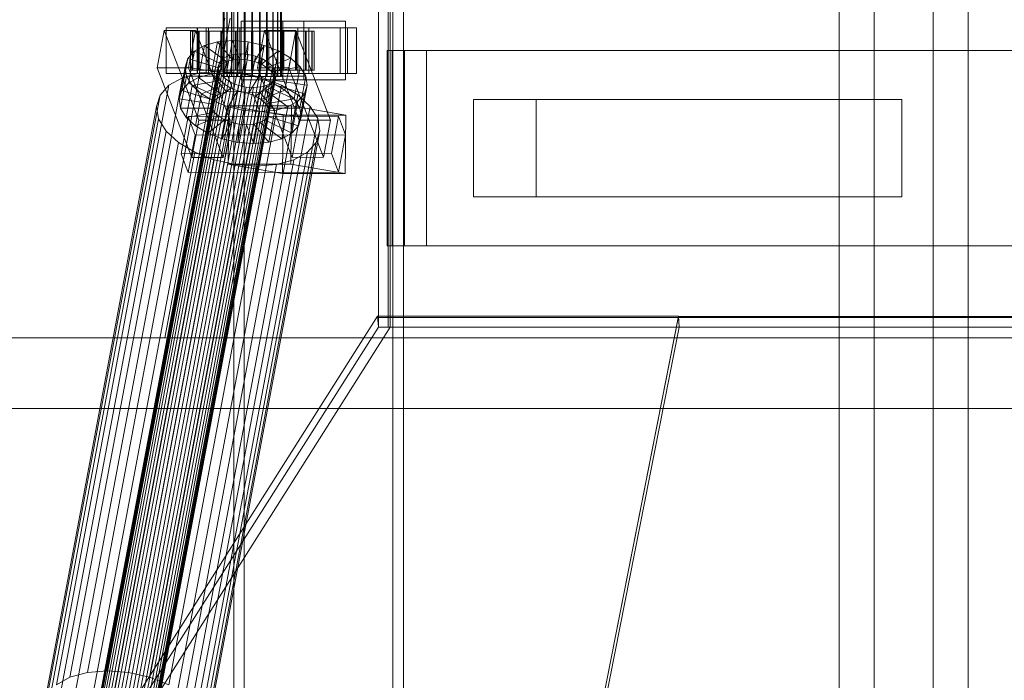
# Model space of a CAD drawing. Header units: millimetres. Extents: x -2233 to 61924, y -68080 to 6847.
# Tile 401 of 656: x 2802 to 3104, y -18334 to -18130. Entities that reach past the tile are written whole.
import ezdxf

# ---------------------------------------------------------------- set-up
doc = ezdxf.new("R2010")
doc.units = ezdxf.units.MM
doc.layers.add('superior_C01', color=7, linetype='Continuous', lineweight=0)
doc.layers.add('superior_tolva-C01', color=7, linetype='Continuous', lineweight=0)

msp = doc.modelspace()

# ---------------------------------------------------------------- linework, layer by layer
at = {"layer": 'superior_C01'}
for p, q in [((3053.379, -17550), (3053.379, -18450)), ((3064.163, -18450), (3064.163, -17550)), ((3082.268, -18450), (3082.268, -17550)), ((3093.052, -17550), (3093.052, -18450)), ((2867.306, -17575), (2867.306, -18425)), ((2870.541, -18425), (2870.541, -17575)), ((2916.225, -18425), (2916.225, -17575)), ((2919.46, -17575), (2919.46, -18425)), ((2864.001, -18148), (2864.001, -17852)), ((2864.281, -18148), (2864.281, -17852)), ((2864.333, -18148), (2864.333, -17852)), ((2865.156, -18148), (2865.156, -17852)), ((2865.257, -18148), (2865.257, -17852)), ((2866.565, -18148), (2866.565, -17852)), ((2866.708, -18148), (2866.708, -17852)), ((2868.413, -18148), (2868.413, -17852)), ((2868.588, -18148), (2868.588, -17852)), ((2870.573, -18148), (2870.573, -17852)), ((2870.768, -18148), (2870.768, -17852)), ((2872.899, -18148), (2872.899, -17852)), ((2873.101, -18148), (2873.101, -17852)), ((2875.232, -18148), (2875.232, -17852)), ((2875.427, -18148), (2875.427, -17852)), ((2877.412, -18148), (2877.412, -17852)), ((2877.587, -18148), (2877.587, -17852)), ((2879.292, -18148), (2879.292, -17852)), ((2879.435, -18148), (2879.435, -17852)), ((2880.743, -18148), (2880.743, -17852)), ((2880.844, -18148), (2880.844, -17852)), ((2881.667, -17852), (2881.667, -18148)), ((2881.719, -18148), (2881.719, -17852)), ((2881.999, -18148), (2881.999, -17852)), ((2864.544, -18130), (2846.1, -18228.298)), ((2847.707, -18228.298), (2866.152, -18130)), ((2856.206, -18133), (2846.577, -18133)), ((2846.577, -18133), (2846.577, -18147)), ((2859.518, -18133), (2846.577, -18133)), ((2902.312, -18133), (2856.09, -18133)), ((2856.09, -18133), (2856.09, -18147)), ((2858.786, -18133), (2856.09, -18133)), ((2856.206, -18147), (2856.206, -18133)), ((2856.206, -18133), (2869.148, -18133)), ((2858.786, -18147), (2858.786, -18133)), ((2858.786, -18133), (2905.009, -18133)), ((2859.518, -18147), (2859.518, -18133)), ((2859.518, -18133), (2869.148, -18133)), ((2869.148, -18133), (2869.148, -18147)), ((2888.831, -18131), (2869.571, -18131)), ((2869.571, -18131), (2869.571, -18149)), ((2882.405, -18131), (2869.571, -18131)), ((2887.021, -18133), (2877.391, -18133)), ((2877.391, -18133), (2877.391, -18147)), ((2890.333, -18133), (2877.391, -18133)), ((2882.405, -18149), (2882.405, -18131)), ((2882.405, -18131), (2901.665, -18131)), ((2887.021, -18147), (2887.021, -18133)), ((2887.021, -18133), (2899.963, -18133)), ((2888.831, -18149), (2888.831, -18131)), ((2888.831, -18131), (2901.665, -18131)), ((2890.333, -18147), (2890.333, -18133)), ((2890.333, -18133), (2899.963, -18133)), ((2899.963, -18133), (2899.963, -18147)), ((2901.665, -18131), (2901.665, -18149)), ((2902.312, -18147), (2902.312, -18133)), ((2902.312, -18133), (2905.009, -18133)), ((2905.009, -18133), (2905.009, -18147)), ((2845.949, -18133.859), (2843.797, -18145.327)), ((2855.579, -18133.847), (2845.949, -18133.859)), ((2856.582, -18161.391), (2845.949, -18133.859)), ((2853.427, -18145.315), (2855.579, -18133.847)), ((2854.594, -18134), (2854.001, -18134)), ((2854.001, -18134), (2864.001, -18134)), ((2854.001, -18146), (2854.001, -18134)), ((2854.001, -18134), (2854.704, -18134)), ((2856.44, -18134), (2854.594, -18134)), ((2854.594, -18134), (2864.281, -18134)), ((2854.594, -18146), (2854.594, -18134)), ((2854.704, -18134), (2864.333, -18134)), ((2854.704, -18146), (2854.704, -18134)), ((2854.704, -18134), (2856.653, -18134)), ((2855.579, -18133.847), (2866.211, -18161.379)), ((2859.415, -18134), (2856.44, -18134)), ((2856.44, -18134), (2865.156, -18134)), ((2856.44, -18146), (2856.44, -18134)), ((2856.653, -18134), (2865.257, -18134)), ((2856.653, -18146), (2856.653, -18134)), ((2856.653, -18134), (2859.716, -18134)), ((2863.316, -18134), (2859.415, -18134)), ((2859.415, -18134), (2866.565, -18134)), ((2859.415, -18146), (2859.415, -18134)), ((2859.716, -18134), (2866.708, -18134)), ((2859.716, -18146), (2859.716, -18134)), ((2859.716, -18134), (2863.685, -18134)), ((2867.877, -18134), (2863.316, -18134)), ((2863.316, -18134), (2868.413, -18134)), ((2863.316, -18146), (2863.316, -18134)), ((2863.685, -18134), (2868.588, -18134)), ((2863.685, -18146), (2863.685, -18134)), ((2863.685, -18134), (2868.288, -18134)), ((2864.001, -18134), (2864.281, -18134)), ((2864.001, -18134), (2864.001, -18146)), ((2864.333, -18134), (2864.001, -18134)), ((2864.281, -18134), (2865.156, -18134)), ((2864.281, -18134), (2864.281, -18146)), ((2864.333, -18134), (2864.333, -18146)), ((2865.257, -18134), (2864.333, -18134)), ((2865.156, -18134), (2866.565, -18134)), ((2865.156, -18134), (2865.156, -18146)), ((2865.257, -18134), (2865.257, -18146)), ((2866.708, -18134), (2865.257, -18134)), ((2866.565, -18134), (2868.413, -18134)), ((2866.565, -18134), (2866.565, -18146)), ((2866.708, -18134), (2866.708, -18146)), ((2868.588, -18134), (2866.708, -18134)), ((2872.787, -18134), (2867.877, -18134)), ((2867.877, -18134), (2870.573, -18134)), ((2867.877, -18146), (2867.877, -18134)), ((2868.288, -18134), (2870.768, -18134)), ((2868.288, -18146), (2868.288, -18134)), ((2868.288, -18134), (2873.213, -18134)), ((2868.413, -18134), (2870.573, -18134)), ((2868.413, -18134), (2868.413, -18146)), ((2868.588, -18134), (2868.588, -18146)), ((2870.768, -18134), (2868.588, -18134)), ((2870.573, -18134), (2872.899, -18134)), ((2870.573, -18134), (2870.573, -18146)), ((2870.768, -18134), (2870.768, -18146)), ((2873.101, -18134), (2870.768, -18134)), ((2877.712, -18134), (2872.787, -18134)), ((2872.787, -18134), (2872.899, -18134)), ((2872.787, -18146), (2872.787, -18134)), ((2872.899, -18134), (2875.232, -18134)), ((2872.899, -18134), (2872.899, -18146)), ((2873.213, -18134), (2873.101, -18134)), ((2873.101, -18134), (2873.101, -18146)), ((2875.427, -18134), (2873.101, -18134)), ((2873.213, -18146), (2873.213, -18134)), ((2873.213, -18134), (2878.123, -18134)), ((2876.764, -18133.821), (2874.612, -18145.289)), ((2877.712, -18134), (2875.232, -18134)), ((2875.232, -18134), (2877.412, -18134)), ((2875.232, -18134), (2875.232, -18146)), ((2878.123, -18134), (2875.427, -18134)), ((2875.427, -18134), (2875.427, -18146)), ((2877.587, -18134), (2875.427, -18134)), ((2886.394, -18133.809), (2876.764, -18133.821)), ((2887.397, -18161.353), (2876.764, -18133.821)), ((2882.315, -18134), (2877.412, -18134)), ((2877.412, -18134), (2879.292, -18134)), ((2877.412, -18134), (2877.412, -18146)), ((2882.684, -18134), (2877.587, -18134)), ((2877.587, -18134), (2877.587, -18146)), ((2879.435, -18134), (2877.587, -18134)), ((2882.315, -18134), (2877.712, -18134)), ((2877.712, -18146), (2877.712, -18134)), ((2878.123, -18146), (2878.123, -18134)), ((2878.123, -18134), (2882.684, -18134)), ((2886.284, -18134), (2879.292, -18134)), ((2879.292, -18134), (2880.743, -18134)), ((2879.292, -18134), (2879.292, -18146)), ((2886.585, -18134), (2879.435, -18134)), ((2879.435, -18134), (2879.435, -18146)), ((2880.844, -18134), (2879.435, -18134)), ((2889.347, -18134), (2880.743, -18134)), ((2880.743, -18134), (2881.667, -18134)), ((2880.743, -18134), (2880.743, -18146)), ((2889.56, -18134), (2880.844, -18134)), ((2880.844, -18134), (2880.844, -18146)), ((2881.719, -18134), (2880.844, -18134)), ((2881.667, -18134), (2891.296, -18134)), ((2881.667, -18146), (2881.667, -18134)), ((2881.667, -18134), (2881.999, -18134)), ((2891.406, -18134), (2881.719, -18134)), ((2881.719, -18134), (2881.719, -18146)), ((2881.999, -18134), (2881.719, -18134)), ((2891.999, -18134), (2881.999, -18134)), ((2881.999, -18134), (2881.999, -18146)), ((2886.284, -18134), (2882.315, -18134)), ((2882.315, -18146), (2882.315, -18134)), ((2882.684, -18146), (2882.684, -18134)), ((2882.684, -18134), (2886.585, -18134)), ((2884.242, -18145.277), (2886.394, -18133.809)), ((2889.347, -18134), (2886.284, -18134)), ((2886.284, -18146), (2886.284, -18134)), ((2886.394, -18133.809), (2897.026, -18161.341)), ((2886.585, -18146), (2886.585, -18134)), ((2886.585, -18134), (2889.56, -18134)), ((2891.296, -18134), (2889.347, -18134)), ((2889.347, -18146), (2889.347, -18134)), ((2889.56, -18146), (2889.56, -18134)), ((2889.56, -18134), (2891.406, -18134)), ((2891.296, -18134), (2891.296, -18146)), ((2891.999, -18134), (2891.296, -18134)), ((2891.406, -18146), (2891.406, -18134)), ((2891.406, -18134), (2891.999, -18134)), ((2891.999, -18146), (2891.999, -18134)), ((2858.319, -18138.419), (2855.199, -18140.156)), ((2856.475, -18148.249), (2858.319, -18138.419)), ((2862.312, -18137.325), (2858.319, -18138.419)), ((2858.319, -18138.419), (2865.053, -18143.38)), ((2860.467, -18147.155), (2862.312, -18137.325)), ((2866.904, -18136.948), (2862.312, -18137.325)), ((2862.312, -18137.325), (2866.944, -18142.862)), ((2865.059, -18146.777), (2866.904, -18136.948)), ((2871.783, -18137.313), (2866.904, -18136.948)), ((2866.904, -18136.948), (2869.119, -18142.683)), ((2869.938, -18147.143), (2871.783, -18137.313)), ((2871.783, -18137.313), (2871.43, -18142.856)), ((2876.616, -18138.396), (2871.783, -18137.313)), ((2876.616, -18138.396), (2873.719, -18143.369)), ((2874.771, -18148.226), (2876.616, -18138.396)), ((2881.074, -18140.123), (2876.616, -18138.396)), ((2825.244, -18355.541), (2865.36, -18141.742)), ((2827.135, -18355.022), (2867.251, -18141.224)), ((2829.31, -18354.844), (2869.426, -18141.045)), ((2831.621, -18355.017), (2871.737, -18141.218)), ((2833.91, -18355.53), (2874.027, -18141.731)), ((2855.199, -18140.156), (2853.163, -18142.416)), ((2853.354, -18149.985), (2855.199, -18140.156)), ((2855.199, -18140.156), (2863.574, -18144.203)), ((2865.36, -18141.742), (2863.882, -18142.565)), ((2867.251, -18141.224), (2865.36, -18141.742)), ((2869.426, -18141.045), (2867.251, -18141.224)), ((2871.737, -18141.218), (2869.426, -18141.045)), ((2874.027, -18141.731), (2871.737, -18141.218)), ((2876.138, -18142.549), (2874.027, -18141.731)), ((2881.074, -18140.123), (2875.831, -18144.188)), ((2879.229, -18149.953), (2881.074, -18140.123)), ((2884.853, -18142.377), (2881.074, -18140.123)), ((3232.35, -18140), (2914.419, -18140)), ((2914.419, -18140), (2914.419, -18200)), ((2916.037, -18140), (2914.419, -18140)), ((3233.968, -18140), (2916.037, -18140)), ((2916.037, -18140), (2916.037, -18200)), ((2919.811, -18140), (2916.037, -18140)), ((3237.743, -18140), (2919.811, -18140)), ((2919.811, -18140), (2919.811, -18200)), ((2926.552, -18140), (2919.811, -18140)), ((2926.552, -18200), (2926.552, -18140)), ((2926.552, -18140), (3244.483, -18140)), ((2822.416, -18358.68), (2862.533, -18144.881)), ((2822.801, -18357.434), (2862.917, -18143.635)), ((2823.766, -18356.363), (2863.882, -18142.565)), ((2836.022, -18356.348), (2876.138, -18142.549)), ((2837.812, -18357.415), (2877.929, -18143.617)), ((2839.159, -18358.659), (2879.275, -18144.861)), ((2850.506, -18154.877), (2852.35, -18145.047)), ((2851.319, -18152.246), (2853.163, -18142.416)), ((2853.163, -18142.416), (2852.35, -18145.047)), ((2852.35, -18145.047), (2862.225, -18146.52)), ((2852.35, -18145.047), (2852.816, -18147.868)), ((2853.163, -18142.416), (2862.61, -18145.274)), ((2863.574, -18144.203), (2861.73, -18154.033)), ((2862.917, -18143.635), (2862.533, -18144.881)), ((2862.533, -18144.881), (2862.753, -18146.218)), ((2862.61, -18145.274), (2863.574, -18144.203)), ((2863.882, -18142.565), (2862.917, -18143.635)), ((2865.053, -18143.38), (2863.208, -18153.21)), ((2863.574, -18144.203), (2865.053, -18143.38)), ((2865.053, -18143.38), (2866.944, -18142.862)), ((2866.944, -18142.862), (2865.099, -18152.692)), ((2866.944, -18142.862), (2869.119, -18142.683)), ((2869.119, -18142.683), (2867.274, -18152.513)), ((2869.119, -18142.683), (2871.43, -18142.856)), ((2871.43, -18142.856), (2869.585, -18152.686)), ((2871.43, -18142.856), (2873.719, -18143.369)), ((2873.719, -18143.369), (2871.875, -18153.199)), ((2873.719, -18143.369), (2875.831, -18144.188)), ((2875.831, -18144.188), (2873.987, -18154.017)), ((2875.831, -18144.188), (2877.621, -18145.255)), ((2877.929, -18143.617), (2876.138, -18142.549)), ((2884.853, -18142.377), (2877.621, -18145.255)), ((2879.275, -18144.861), (2877.929, -18143.617)), ((2887.696, -18145.003), (2878.968, -18146.499)), ((2880.087, -18146.196), (2879.275, -18144.861)), ((2883.009, -18152.207), (2884.853, -18142.377)), ((2887.696, -18145.003), (2884.853, -18142.377)), ((2885.852, -18154.833), (2887.696, -18145.003)), ((2889.409, -18147.823), (2887.696, -18145.003)), ((2822.305, -18331.197), (2856.888, -18146.887)), ((2822.637, -18360.017), (2862.753, -18146.218)), ((2823.448, -18361.352), (2863.564, -18147.554)), ((2828.444, -18330.692), (2863.027, -18146.383)), ((2834.966, -18331.181), (2869.549, -18146.872)), ((2880.087, -18146.196), (2839.97, -18359.995)), ((2840.191, -18361.332), (2880.307, -18147.533)), ((2843.797, -18145.327), (2853.427, -18145.315)), ((2843.797, -18145.327), (2854.43, -18172.859)), ((2846.577, -18147), (2856.206, -18147)), ((2846.577, -18147), (2859.518, -18147)), ((2850.972, -18157.698), (2852.816, -18147.868)), ((2856.888, -18146.887), (2851.551, -18148.35)), ((2852.816, -18147.868), (2862.446, -18147.856)), ((2852.816, -18147.868), (2854.529, -18150.688)), ((2853.354, -18149.985), (2856.475, -18148.249)), ((2864.06, -18172.847), (2853.427, -18145.315)), ((2864.001, -18146), (2854.001, -18146)), ((2854.001, -18146), (2854.594, -18146)), ((2854.704, -18146), (2854.001, -18146)), ((2864.281, -18146), (2854.594, -18146)), ((2854.594, -18146), (2856.44, -18146)), ((2864.333, -18146), (2854.704, -18146)), ((2856.653, -18146), (2854.704, -18146)), ((2856.09, -18147), (2902.312, -18147)), ((2856.09, -18147), (2858.786, -18147)), ((2869.148, -18147), (2856.206, -18147)), ((2865.156, -18146), (2856.44, -18146)), ((2856.44, -18146), (2859.415, -18146)), ((2856.475, -18148.249), (2860.467, -18147.155)), ((2863.208, -18153.21), (2856.475, -18148.249)), ((2865.257, -18146), (2856.653, -18146)), ((2859.716, -18146), (2856.653, -18146)), ((2863.027, -18146.383), (2856.888, -18146.887)), ((2905.009, -18147), (2858.786, -18147)), ((2866.565, -18146), (2859.415, -18146)), ((2859.415, -18146), (2863.316, -18146)), ((2869.148, -18147), (2859.518, -18147)), ((2866.708, -18146), (2859.716, -18146)), ((2863.685, -18146), (2859.716, -18146)), ((2862.225, -18146.52), (2860.381, -18156.35)), ((2860.467, -18147.155), (2865.059, -18146.777)), ((2865.099, -18152.692), (2860.467, -18147.155)), ((2862.446, -18147.856), (2860.601, -18157.686)), ((2862.61, -18145.274), (2860.766, -18155.103)), ((2862.225, -18146.52), (2862.61, -18145.274)), ((2862.446, -18147.856), (2862.225, -18146.52)), ((2863.257, -18149.192), (2862.446, -18147.856)), ((2862.753, -18146.218), (2863.564, -18147.554)), ((2869.549, -18146.872), (2863.027, -18146.383)), ((2868.413, -18146), (2863.316, -18146)), ((2863.316, -18146), (2867.877, -18146)), ((2863.564, -18147.554), (2864.911, -18148.798)), ((2868.588, -18146), (2863.685, -18146)), ((2868.288, -18146), (2863.685, -18146)), ((2864.281, -18146), (2864.001, -18146)), ((2864.001, -18146), (2864.333, -18146)), ((2864.333, -18148), (2864.001, -18148)), ((2864.001, -18148), (2864.281, -18148)), ((2865.156, -18146), (2864.281, -18146)), ((2864.281, -18148), (2865.156, -18148)), ((2864.333, -18146), (2865.257, -18146)), ((2865.257, -18148), (2864.333, -18148)), ((2867.274, -18152.513), (2865.059, -18146.777)), ((2865.059, -18146.777), (2869.938, -18147.143)), ((2866.565, -18146), (2865.156, -18146)), ((2865.156, -18148), (2866.565, -18148)), ((2865.257, -18146), (2866.708, -18146)), ((2866.708, -18148), (2865.257, -18148)), ((2868.413, -18146), (2866.565, -18146)), ((2866.565, -18148), (2868.413, -18148)), ((2866.708, -18146), (2868.588, -18146)), ((2868.588, -18148), (2866.708, -18148)), ((2870.573, -18146), (2867.877, -18146)), ((2867.877, -18146), (2872.787, -18146)), ((2870.768, -18146), (2868.288, -18146)), ((2873.213, -18146), (2868.288, -18146)), ((2870.573, -18146), (2868.413, -18146)), ((2868.413, -18148), (2870.573, -18148)), ((2868.588, -18146), (2870.768, -18146)), ((2870.768, -18148), (2868.588, -18148)), ((2876.01, -18148.32), (2869.549, -18146.872)), ((2869.585, -18152.686), (2869.938, -18147.143)), ((2869.938, -18147.143), (2874.771, -18148.226)), ((2872.899, -18146), (2870.573, -18146)), ((2870.573, -18148), (2872.899, -18148)), ((2870.768, -18146), (2873.101, -18146)), ((2873.101, -18148), (2870.768, -18148)), ((2871.875, -18153.199), (2874.771, -18148.226)), ((2872.899, -18146), (2872.787, -18146)), ((2872.787, -18146), (2877.712, -18146)), ((2875.232, -18146), (2872.899, -18146)), ((2872.899, -18148), (2875.232, -18148)), ((2873.101, -18146), (2873.213, -18146)), ((2873.101, -18146), (2875.427, -18146)), ((2875.427, -18148), (2873.101, -18148)), ((2878.123, -18146), (2873.213, -18146)), ((2874.612, -18145.289), (2884.242, -18145.277)), ((2874.612, -18145.289), (2885.245, -18172.821)), ((2874.771, -18148.226), (2879.229, -18149.953)), ((2877.412, -18146), (2875.232, -18146)), ((2875.232, -18146), (2877.712, -18146)), ((2875.232, -18148), (2877.412, -18148)), ((2875.427, -18146), (2878.123, -18146)), ((2875.427, -18146), (2877.587, -18146)), ((2877.587, -18148), (2875.427, -18148)), ((2877.621, -18145.255), (2875.777, -18155.085)), ((2878.968, -18146.499), (2877.123, -18156.329)), ((2877.391, -18147), (2887.021, -18147)), ((2877.391, -18147), (2890.333, -18147)), ((2879.292, -18146), (2877.412, -18146)), ((2877.412, -18146), (2882.315, -18146)), ((2877.412, -18148), (2879.292, -18148)), ((2877.587, -18146), (2882.684, -18146)), ((2877.587, -18146), (2879.435, -18146)), ((2879.435, -18148), (2877.587, -18148)), ((2877.621, -18145.255), (2878.968, -18146.499)), ((2877.712, -18146), (2882.315, -18146)), ((2877.935, -18157.665), (2879.779, -18147.835)), ((2882.684, -18146), (2878.123, -18146)), ((2878.968, -18146.499), (2879.779, -18147.835)), ((2880.743, -18146), (2879.292, -18146)), ((2879.292, -18146), (2886.284, -18146)), ((2879.292, -18148), (2880.743, -18148)), ((2879.435, -18146), (2886.585, -18146)), ((2879.435, -18146), (2880.844, -18146)), ((2880.844, -18148), (2879.435, -18148)), ((2879.779, -18147.835), (2889.409, -18147.823)), ((2879.779, -18147.835), (2880, -18149.171)), ((2879.922, -18148.779), (2880.307, -18147.533)), ((2880.307, -18147.533), (2880.087, -18146.196)), ((2881.667, -18146), (2880.743, -18146)), ((2880.743, -18146), (2889.347, -18146)), ((2880.743, -18148), (2881.667, -18148)), ((2880.844, -18146), (2889.56, -18146)), ((2880.844, -18146), (2881.719, -18146)), ((2881.719, -18148), (2880.844, -18148)), ((2891.296, -18146), (2881.667, -18146)), ((2881.999, -18146), (2881.667, -18146)), ((2881.667, -18148), (2881.999, -18148)), ((2881.719, -18146), (2891.406, -18146)), ((2881.719, -18146), (2881.999, -18146)), ((2881.999, -18148), (2881.719, -18148)), ((2881.999, -18146), (2891.999, -18146)), ((2882.315, -18146), (2886.284, -18146)), ((2886.585, -18146), (2882.684, -18146)), ((2894.875, -18172.809), (2884.242, -18145.277)), ((2886.284, -18146), (2889.347, -18146)), ((2889.56, -18146), (2886.585, -18146)), ((2899.963, -18147), (2887.021, -18147)), ((2889.409, -18147.823), (2887.564, -18157.653)), ((2889.347, -18146), (2891.296, -18146)), ((2889.875, -18150.644), (2889.409, -18147.823)), ((2891.406, -18146), (2889.56, -18146)), ((2899.963, -18147), (2890.333, -18147)), ((2891.296, -18146), (2891.999, -18146)), ((2891.999, -18146), (2891.406, -18146)), ((2905.009, -18147), (2902.312, -18147)), ((2812.796, -18334.981), (2847.379, -18150.672)), ((2816.968, -18332.659), (2851.551, -18148.35)), ((2824.795, -18362.596), (2864.911, -18148.798)), ((2826.585, -18363.664), (2866.701, -18149.865)), ((2828.697, -18364.482), (2868.813, -18150.683)), ((2830.986, -18364.995), (2871.103, -18151.196)), ((2835.472, -18364.989), (2875.589, -18151.191)), ((2837.363, -18364.471), (2877.48, -18150.672)), ((2838.842, -18363.648), (2878.958, -18149.85)), ((2839.806, -18362.578), (2879.922, -18148.779)), ((2841.427, -18332.629), (2876.01, -18148.32)), ((2847.379, -18150.672), (2844.658, -18153.694)), ((2851.551, -18148.35), (2847.379, -18150.672)), ((2847.387, -18334.938), (2881.97, -18150.629)), ((2851.319, -18152.246), (2853.354, -18149.985)), ((2852.684, -18160.518), (2854.529, -18150.688)), ((2861.73, -18154.033), (2853.354, -18149.985)), ((2854.529, -18150.688), (2863.257, -18149.192)), ((2854.529, -18150.688), (2857.372, -18153.314)), ((2857.372, -18153.314), (2864.604, -18150.436)), ((2863.257, -18149.192), (2861.413, -18159.022)), ((2864.604, -18150.436), (2862.759, -18160.266)), ((2864.604, -18150.436), (2863.257, -18149.192)), ((2866.394, -18151.503), (2864.604, -18150.436)), ((2864.911, -18148.798), (2866.701, -18149.865)), ((2866.701, -18149.865), (2868.813, -18150.683)), ((2868.813, -18150.683), (2871.103, -18151.196)), ((2869.571, -18149), (2888.831, -18149)), ((2882.405, -18149), (2869.571, -18149)), ((2871.103, -18151.196), (2873.414, -18151.369)), ((2873.414, -18151.369), (2875.589, -18151.191)), ((2873.987, -18154.017), (2879.229, -18149.953)), ((2875.589, -18151.191), (2877.48, -18150.672)), ((2881.97, -18150.629), (2876.01, -18148.32)), ((2877.48, -18150.672), (2878.958, -18149.85)), ((2879.615, -18150.417), (2877.77, -18160.247)), ((2880, -18149.171), (2878.155, -18159.001)), ((2879.615, -18150.417), (2878.65, -18151.488)), ((2878.958, -18149.85), (2879.922, -18148.779)), ((2879.229, -18149.953), (2883.009, -18152.207)), ((2880, -18149.171), (2879.615, -18150.417)), ((2889.062, -18153.275), (2879.615, -18150.417)), ((2889.875, -18150.644), (2880, -18149.171)), ((2887.022, -18153.641), (2881.97, -18150.629)), ((2901.665, -18149), (2882.405, -18149)), ((2888.03, -18160.474), (2889.875, -18150.644)), ((2901.665, -18149), (2888.831, -18149)), ((2889.062, -18153.275), (2889.875, -18150.644)), ((2810.074, -18338.003), (2844.658, -18153.694)), ((2833.297, -18365.168), (2873.414, -18151.369)), ((2844.658, -18153.694), (2843.571, -18157.211)), ((2850.506, -18154.877), (2851.319, -18152.246)), ((2860.766, -18155.103), (2851.319, -18152.246)), ((2852.439, -18337.95), (2887.022, -18153.641)), ((2855.527, -18163.144), (2857.372, -18153.314)), ((2857.372, -18153.314), (2861.151, -18155.567)), ((2861.73, -18154.033), (2860.766, -18155.103)), ((2861.151, -18155.567), (2866.394, -18151.503)), ((2863.208, -18153.21), (2861.73, -18154.033)), ((2865.099, -18152.692), (2863.208, -18153.21)), ((2866.394, -18151.503), (2864.549, -18161.333)), ((2867.274, -18152.513), (2865.099, -18152.692)), ((2865.609, -18157.295), (2868.506, -18152.321)), ((2868.506, -18152.321), (2866.394, -18151.503)), ((2868.506, -18152.321), (2866.661, -18162.151)), ((2869.585, -18152.686), (2867.274, -18152.513)), ((2870.795, -18152.835), (2868.506, -18152.321)), ((2870.795, -18152.835), (2868.951, -18162.664)), ((2871.875, -18153.199), (2869.585, -18152.686)), ((2870.442, -18158.378), (2870.795, -18152.835)), ((2873.106, -18153.008), (2870.795, -18152.835)), ((2873.106, -18153.008), (2871.262, -18162.837)), ((2873.987, -18154.017), (2871.875, -18153.199)), ((2875.281, -18152.829), (2873.106, -18153.008)), ((2875.321, -18158.743), (2873.106, -18153.008)), ((2875.281, -18152.829), (2873.437, -18162.659)), ((2875.777, -18155.085), (2873.987, -18154.017)), ((2877.172, -18152.311), (2875.281, -18152.829)), ((2879.913, -18158.366), (2875.281, -18152.829)), ((2877.172, -18152.311), (2875.328, -18162.14)), ((2875.777, -18155.085), (2883.009, -18152.207)), ((2878.65, -18151.488), (2876.806, -18161.318)), ((2878.65, -18151.488), (2877.172, -18152.311)), ((2883.906, -18157.272), (2877.172, -18152.311)), ((2887.026, -18155.535), (2878.65, -18151.488)), ((2883.009, -18152.207), (2885.852, -18154.833)), ((2890.823, -18157.152), (2887.022, -18153.641)), ((2887.026, -18155.535), (2889.062, -18153.275)), ((2887.218, -18163.105), (2889.062, -18153.275)), ((2808.988, -18341.52), (2843.571, -18157.211)), ((2843.571, -18157.211), (2844.194, -18160.982)), ((2860.381, -18156.35), (2850.506, -18154.877)), ((2850.972, -18157.698), (2850.506, -18154.877)), ((2856.24, -18341.461), (2890.823, -18157.152)), ((2859.307, -18165.397), (2861.151, -18155.567)), ((2860.766, -18155.103), (2860.381, -18156.35)), ((2860.381, -18156.35), (2860.601, -18157.686)), ((2861.151, -18155.567), (2865.609, -18157.295)), ((2863.765, -18167.125), (2865.609, -18157.295)), ((2865.768, -18156.962), (2865.544, -18174.943)), ((2865.609, -18157.295), (2870.442, -18158.378)), ((2885.027, -18156.962), (2865.768, -18156.962)), ((2882.511, -18159.83), (2865.768, -18156.962)), ((2877.123, -18156.329), (2875.777, -18155.085)), ((2877.123, -18156.329), (2885.852, -18154.833)), ((2877.935, -18157.665), (2877.123, -18156.329)), ((2879.913, -18158.366), (2883.906, -18157.272)), ((2882.061, -18167.102), (2883.906, -18157.272)), ((2883.906, -18157.272), (2887.026, -18155.535)), ((2884.803, -18174.943), (2885.027, -18156.962)), ((2885.027, -18156.962), (2901.77, -18159.83)), ((2885.182, -18165.365), (2887.026, -18155.535)), ((2885.852, -18154.833), (2887.564, -18157.653)), ((2893.113, -18160.922), (2890.823, -18157.152)), ((2960.262, -18155), (2941.003, -18155)), ((2941.003, -18155), (2941.003, -18185)), ((3053.379, -18155), (2941.003, -18155)), ((2960.262, -18185), (2960.262, -18155)), ((2960.262, -18155), (3072.638, -18155)), ((3053.379, -18185), (3053.379, -18155)), ((3053.379, -18155), (3072.638, -18155)), ((3072.638, -18155), (3072.638, -18185)), ((2860.601, -18157.686), (2850.972, -18157.698)), ((2852.684, -18160.518), (2850.972, -18157.698)), ((2853.25, -18160.247), (2851.098, -18171.715)), ((2861.413, -18159.022), (2852.684, -18160.518)), ((2899.472, -18160.19), (2853.25, -18160.247)), ((2855.465, -18165.983), (2853.25, -18160.247)), ((2862.759, -18160.266), (2855.527, -18163.144)), ((2860.601, -18157.686), (2861.413, -18159.022)), ((2861.413, -18159.022), (2862.759, -18160.266)), ((2862.759, -18160.266), (2864.549, -18161.333)), ((2868.598, -18168.208), (2870.442, -18158.378)), ((2870.442, -18158.378), (2875.321, -18158.743)), ((2873.477, -18168.573), (2875.321, -18158.743)), ((2875.321, -18158.743), (2879.913, -18158.366)), ((2876.806, -18161.318), (2877.77, -18160.247)), ((2877.77, -18160.247), (2878.155, -18159.001)), ((2877.77, -18160.247), (2887.218, -18163.105)), ((2887.564, -18157.653), (2877.935, -18157.665)), ((2878.155, -18159.001), (2877.935, -18157.665)), ((2878.069, -18168.196), (2879.913, -18158.366)), ((2878.155, -18159.001), (2888.03, -18160.474)), ((2882.287, -18177.811), (2882.511, -18159.83)), ((2882.511, -18159.83), (2901.77, -18159.83)), ((2887.564, -18157.653), (2888.03, -18160.474)), ((2897.32, -18171.658), (2899.472, -18160.19)), ((2899.472, -18160.19), (2901.687, -18165.926)), ((2901.77, -18159.83), (2901.546, -18177.811)), ((2809.611, -18345.291), (2844.194, -18160.982)), ((2844.194, -18160.982), (2846.484, -18164.752)), ((2855.527, -18163.144), (2852.684, -18160.518)), ((2854.43, -18172.859), (2856.582, -18161.391)), ((2859.307, -18165.397), (2855.527, -18163.144)), ((2856.582, -18161.391), (2866.211, -18161.379)), ((2893.113, -18160.922), (2858.53, -18345.231)), ((2864.549, -18161.333), (2859.307, -18165.397)), ((2866.661, -18162.151), (2863.765, -18167.125)), ((2866.211, -18161.379), (2864.06, -18172.847)), ((2864.549, -18161.333), (2866.661, -18162.151)), ((2866.661, -18162.151), (2868.951, -18162.664)), ((2868.951, -18162.664), (2868.598, -18168.208)), ((2868.951, -18162.664), (2871.262, -18162.837)), ((2871.262, -18162.837), (2873.437, -18162.659)), ((2871.262, -18162.837), (2873.477, -18168.573)), ((2873.437, -18162.659), (2875.328, -18162.14)), ((2873.437, -18162.659), (2878.069, -18168.196)), ((2875.328, -18162.14), (2876.806, -18161.318)), ((2875.328, -18162.14), (2882.061, -18167.102)), ((2876.806, -18161.318), (2885.182, -18165.365)), ((2887.218, -18163.105), (2885.182, -18165.365)), ((2885.245, -18172.821), (2887.397, -18161.353)), ((2888.03, -18160.474), (2887.218, -18163.105)), ((2887.397, -18161.353), (2897.026, -18161.341)), ((2893.735, -18164.693), (2893.113, -18160.922)), ((2897.026, -18161.341), (2894.875, -18172.809)), ((2811.9, -18349.061), (2846.484, -18164.752)), ((2846.484, -18164.752), (2850.284, -18168.263)), ((2853.313, -18177.451), (2855.465, -18165.983)), ((2855.465, -18165.983), (2901.687, -18165.926)), ((2859.152, -18349.002), (2893.735, -18164.693)), ((2863.765, -18167.125), (2859.307, -18165.397)), ((2885.182, -18165.365), (2882.061, -18167.102)), ((2892.649, -18168.21), (2893.735, -18164.693)), ((2901.687, -18165.926), (2899.536, -18177.394)), ((2815.701, -18352.572), (2850.284, -18168.263)), ((2850.284, -18168.263), (2855.336, -18171.275)), ((2858.066, -18352.519), (2892.649, -18168.21)), ((2868.598, -18168.208), (2863.765, -18167.125)), ((2873.477, -18168.573), (2868.598, -18168.208)), ((2878.069, -18168.196), (2873.477, -18168.573)), ((2882.061, -18167.102), (2878.069, -18168.196)), ((2889.927, -18171.232), (2892.649, -18168.21)), ((2820.753, -18355.584), (2855.336, -18171.275)), ((2851.098, -18171.715), (2897.32, -18171.658)), ((2851.098, -18171.715), (2853.313, -18177.451)), ((2855.336, -18171.275), (2861.296, -18173.584)), ((2855.344, -18355.541), (2889.927, -18171.232)), ((2885.756, -18173.554), (2889.927, -18171.232)), ((2899.536, -18177.394), (2897.32, -18171.658)), ((2826.713, -18357.893), (2861.296, -18173.584)), ((2833.174, -18359.341), (2867.757, -18175.032)), ((2845.836, -18359.326), (2880.419, -18175.016)), ((2851.173, -18357.863), (2885.756, -18173.554)), ((2864.06, -18172.847), (2854.43, -18172.859)), ((2861.296, -18173.584), (2867.757, -18175.032)), ((2865.544, -18174.943), (2884.803, -18174.943)), ((2882.287, -18177.811), (2865.544, -18174.943)), ((2867.757, -18175.032), (2874.28, -18175.521)), ((2874.28, -18175.521), (2880.419, -18175.016)), ((2880.419, -18175.016), (2885.756, -18173.554)), ((2901.546, -18177.811), (2884.803, -18174.943)), ((2894.875, -18172.809), (2885.245, -18172.821)), ((2839.697, -18359.83), (2874.28, -18175.521)), ((2899.536, -18177.394), (2853.313, -18177.451)), ((2901.546, -18177.811), (2882.287, -18177.811)), ((2941.003, -18185), (2960.262, -18185)), ((2941.003, -18185), (3053.379, -18185)), ((3072.638, -18185), (2960.262, -18185)), ((3072.638, -18185), (3053.379, -18185)), ((2914.419, -18200), (3228.815, -18200)), ((2914.419, -18200), (2916.037, -18200)), ((2916.037, -18200), (3230.432, -18200)), ((2916.037, -18200), (2919.811, -18200)), ((2919.811, -18200), (3234.207, -18200)), ((2919.811, -18200), (2926.552, -18200)), ((3240.947, -18200), (2926.552, -18200)), ((2846.1, -18228.298), (1901.94, -18228.298)), ((1903.548, -18228.298), (2847.707, -18228.298)), ((2846.1, -18228.298), (2847.707, -18228.298)), ((3790.259, -18228.298), (2846.1, -18228.298)), ((2847.707, -18228.298), (3791.867, -18228.298)), ((10242.208, -18250), (1103.221, -18250)), ((1104.577, -18250), (10243.564, -18250)), ((2812.796, -18334.981), (2816.968, -18332.659)), ((2816.968, -18332.659), (2822.305, -18331.197)), ((2822.305, -18331.197), (2828.444, -18330.692)), ((2828.444, -18330.692), (2834.966, -18331.181)), ((2834.966, -18331.181), (2841.427, -18332.629)), ((2841.427, -18332.629), (2847.387, -18334.938))]:
    msp.add_line(p, q, dxfattribs=at)
at = {"layer": 'superior_tolva-C01'}
for p, q in [((2911.751, -17775), (2911.751, -18225)), ((2914.751, -17775), (2914.751, -18225)), ((2915.418, -18225), (2915.418, -17775)), ((2911.525, -18221.664), (2821.255, -18364.164)), ((3004.014, -18221.664), (2911.525, -18221.664)), ((2911.751, -18225), (2911.525, -18221.664)), ((2911.751, -18222), (3200.779, -18222)), ((2911.751, -18222), (2911.751, -18225)), ((3004.001, -18221.746), (2975.866, -18364.246)), ((2975.878, -18364.164), (3004.014, -18221.664)), ((3108.052, -18221.746), (3004.001, -18221.746)), ((3004.24, -18225), (3004.001, -18221.746)), ((3004.24, -18225), (3004.014, -18221.664)), ((2911.751, -18225), (2674.2, -18600)), ((2677.867, -18600), (2915.418, -18225)), ((2821.482, -18367.5), (2911.751, -18225)), ((2911.751, -18225), (3200.779, -18225)), ((2911.751, -18225), (2914.751, -18225)), ((2911.751, -18225), (3004.24, -18225)), ((2911.751, -18225), (2915.418, -18225)), ((3004.24, -18225), (2976.105, -18367.5)), ((3004.24, -18225), (3108.29, -18225))]:
    msp.add_line(p, q, dxfattribs=at)

doc.saveas('drawing.dxf')
